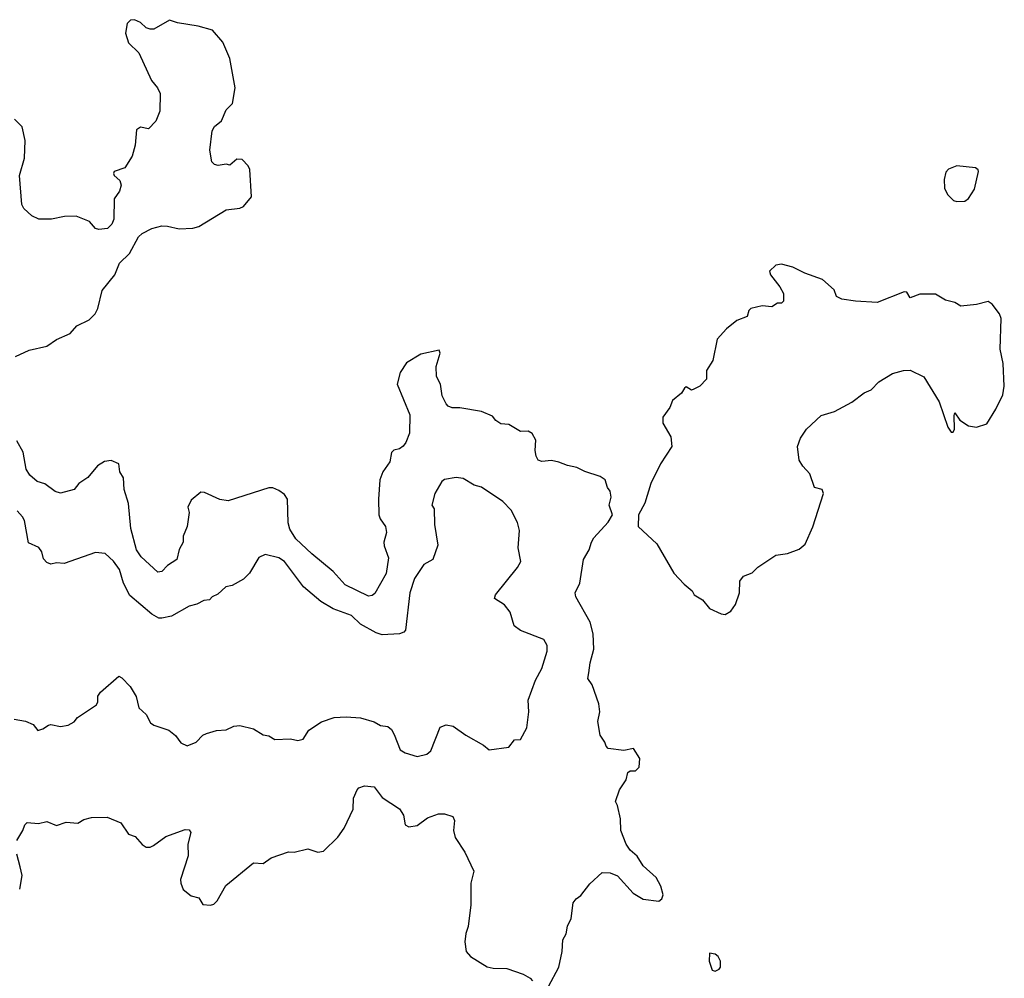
# Model space of a CAD drawing. Extents: x 1245515 to 1420776, y 606314 to 671314.
# Tile 370 of 385: x 1413366 to 1418418, y 633638 to 638554. Entities that reach past the tile are written whole.
import ezdxf

# ---------------------------------------------------------------- set-up
doc = ezdxf.new("R2010")
doc.units = 0

msp = doc.modelspace()

# ---------------------------------------------------------------- linework, layer by layer
at = {"layer": '0CON10XD'}
for points in [[(1413345, 636827.5), (1413415, 636860), (1413505, 636880.4), (1413555, 636914.6), (1413624.6, 636945.4), (1413659.2, 636985), (1413722, 637015), (1413754, 637045), (1413767, 637073), (1413789.4, 637165), (1413854.4, 637245), (1413877.5, 637305), (1413929.4, 637355), (1413975, 637440), (1413995, 637457.5), (1414043.6, 637483.6), (1414095, 637496.5), (1414125, 637495.6), (1414185, 637481.5), (1414255, 637485.5), (1414285, 637493.8), (1414425, 637580), (1414495, 637587.1), (1414513.7, 637596.3), (1414554.6, 637645.4), (1414546.1, 637786.1), (1414537.5, 637805), (1414507, 637837), (1414480.4, 637839.5), (1414445, 637808.8), (1414425, 637814), (1414385, 637805.8), (1414365, 637811.2), (1414352, 637825), (1414340.8, 637885), (1414354.4, 637985), (1414365, 638006.2), (1414402, 638035), (1414425, 638092.9), (1414457.3, 638125), (1414471.1, 638205), (1414443.4, 638355), (1414409, 638439), (1414355, 638500.4), (1414281.8, 638521.8), (1414175, 638538.8), (1414135, 638551.8), (1414055, 638505.8), (1414035.7, 638505.7), (1414015, 638512.9), (1413985, 638539.4), (1413955, 638554.4), (1413935, 638551.9), (1413917.5, 638535), (1413908.9, 638485), (1413924.5, 638435), (1413977.1, 638385), (1414042.9, 638242.9), (1414072.3, 638205), (1414086, 638175), (1414084.5, 638085), (1414065, 638033.3), (1414026.1, 637993.9), (1413985, 638002.5), (1413965, 637990), (1413958.6, 637911.4), (1413942.9, 637855), (1413905, 637794.2), (1413851.4, 637775), (1413846.9, 637765), (1413850.6, 637755), (1413879.7, 637729.7), (1413887.4, 637705), (1413878.7, 637675), (1413850.9, 637635), (1413849.1, 637530.9), (1413838.1, 637505), (1413816.5, 637483.5), (1413772.2, 637477.8), (1413755, 637484), (1413725, 637518.9), (1413655, 637546.7), (1413595.5, 637544.5), (1413529.1, 637530.9), (1413465, 637531.6), (1413428.7, 637548.7), (1413386.7, 637586.7), (1413376.4, 637606.4), (1413364.5, 637755), (1413390, 637845), (1413393.6, 637935), (1413378.9, 638005), (1413338.8, 638045)], [(1418175, 637621.9), (1418215, 637624.2), (1418235, 637638), (1418264.4, 637685), (1418286.2, 637775), (1418283.3, 637785), (1418270, 637795), (1418175, 637805.7), (1418132.2, 637787.8), (1418118.2, 637771.8), (1418109.5, 637735), (1418110.9, 637690.9), (1418127.3, 637657.3), (1418157.1, 637627.1), (1418175, 637621.9)], [(1416985, 635503.8), (1417015, 635520), (1417038.8, 635555), (1417058.8, 635615), (1417061.2, 635675), (1417079.2, 635700.8), (1417125, 635716.7), (1417154.2, 635745.8), (1417245, 635808), (1417305, 635816), (1417365, 635839.2), (1417395.7, 635865), (1417436.2, 635953.8), (1417490, 636125), (1417483.3, 636145), (1417443.8, 636155), (1417420.6, 636225), (1417384, 636265), (1417366.2, 636295), (1417356.7, 636365), (1417372.3, 636407.7), (1417403.3, 636455), (1417477.5, 636525), (1417545.9, 636544.1), (1417635, 636593.3), (1417699.6, 636640.5), (1417734.1, 636655.9), (1417775, 636697.5), (1417845, 636740), (1417900, 636755), (1417935, 636757.1), (1418005, 636722), (1418083.2, 636595), (1418127.7, 636465), (1418145, 636438.6), (1418155, 636438), (1418162.2, 636455), (1418160, 636525), (1418165, 636537.5), (1418190.4, 636500.5), (1418235, 636470.8), (1418275.7, 636464.3), (1418327.9, 636482.1), (1418375, 636557.5), (1418410.4, 636629.5), (1418418, 636675), (1418411.7, 636791.7), (1418396.5, 636865), (1418401.7, 637021.7), (1418393.8, 637045), (1418355.6, 637095.6), (1418335, 637109.2), (1418275, 637094.3), (1418195.7, 637084.3), (1418165, 637104.2), (1418115.8, 637115.8), (1418065, 637146.7), (1417985, 637146), (1417935, 637127.5), (1417917.7, 637157.7), (1417905, 637158.8), (1417765, 637103.8), (1417655, 637110), (1417585, 637121.8), (1417557.5, 637135), (1417545, 637168.8), (1417485, 637221.2), (1417395, 637254.3), (1417332.5, 637285), (1417275, 637300), (1417245, 637295.8), (1417213.8, 637265), (1417218.8, 637245), (1417266.7, 637185), (1417285, 637150), (1417285, 637110), (1417275, 637100), (1417255, 637100), (1417225, 637081.2), (1417175, 637086.9), (1417117, 637073), (1417107.5, 637062.5), (1417098.3, 637031.7), (1417045, 637011.1), (1416992, 636968), (1416944.3, 636915), (1416923, 636807), (1416890.8, 636755), (1416889.7, 636710.3), (1416855.7, 636674.3), (1416825, 636658.8), (1416813.6, 636653.6), (1416785, 636671.2), (1416776.7, 636665), (1416761.7, 636638.3), (1416715, 636601.4), (1416701.4, 636565), (1416665.6, 636515), (1416666.7, 636485), (1416707.8, 636415), (1416711.4, 636365), (1416653.8, 636276.2), (1416603.8, 636175), (1416573.3, 636075), (1416541.2, 636015), (1416540, 635955), (1416635, 635866.2), (1416723.1, 635715), (1416775, 635658.8), (1416816.7, 635625), (1416826.7, 635605), (1416869.3, 635579.3), (1416905, 635534), (1416965, 635506.7), (1416985, 635503.8)], [(1416078.8, 633595), (1416131.9, 633695), (1416150, 633775), (1416153.1, 633835), (1416169.4, 633865), (1416176.9, 633905), (1416196.3, 633943.7), (1416206, 634025), (1416221.2, 634045), (1416245, 634062), (1416291.7, 634121.7), (1416355, 634180), (1416395, 634178.6), (1416433.1, 634163.1), (1416513.3, 634075), (1416564.2, 634044.2), (1416645, 634032.5), (1416660, 634045), (1416667.5, 634065), (1416655, 634110), (1416632, 634155), (1416564.3, 634214.3), (1416534.3, 634264.3), (1416498, 634295), (1416477.5, 634325), (1416450.6, 634395), (1416449.2, 634455), (1416433.9, 634523.9), (1416422.5, 634545), (1416444, 634605), (1416477.5, 634655), (1416487, 634693), (1416498.3, 634701.7), (1416525, 634702.5), (1416545, 634720), (1416547.5, 634765), (1416515, 634816.2), (1416465, 634806.2), (1416385, 634816.7), (1416375, 634827.5), (1416368.3, 634848.3), (1416344, 634885), (1416332.5, 634955), (1416341.9, 635005), (1416337.5, 635045), (1416302.5, 635142.5), (1416281.2, 635175), (1416285.7, 635204.3), (1416292.5, 635255), (1416312.1, 635325), (1416308, 635405), (1416292.5, 635465), (1416219.2, 635595), (1416216, 635615), (1416239.2, 635665), (1416259.5, 635785), (1416287.1, 635835), (1416299.2, 635875), (1416312.6, 635897.4), (1416385, 635977.5), (1416407.5, 636015), (1416391.2, 636065), (1416401.2, 636105), (1416395.9, 636135.9), (1416382.5, 636155), (1416369.2, 636195), (1416345, 636212.2), (1416265, 636237.1), (1416225, 636258.1), (1416177.6, 636267.6), (1416132.5, 636285), (1416095, 636294.3), (1416045, 636288), (1416025.9, 636295.9), (1416016, 636315), (1416011.4, 636345), (1416015, 636397.5), (1415995, 636432), (1415974.3, 636444.3), (1415935, 636441.9), (1415875, 636478.1), (1415835, 636480.8), (1415808.9, 636498.9), (1415791.7, 636521.7), (1415735.4, 636545.4), (1415625, 636564.3), (1415585, 636564.4), (1415565, 636572.5), (1415555, 636584), (1415533.3, 636625), (1415525.4, 636685), (1415503.8, 636725), (1415503.6, 636776.4), (1415523.8, 636843.8), (1415518.8, 636858.8), (1415425, 636839.5), (1415350.8, 636795), (1415317.5, 636745), (1415302.9, 636685), (1415368.1, 636528.1), (1415366.7, 636433.3), (1415346.9, 636385), (1415333, 636367), (1415315, 636353.1), (1415285, 636346.6), (1415273.8, 636335), (1415265, 636287.5), (1415228.8, 636235), (1415213.3, 636195), (1415206.9, 636095), (1415209.5, 636015), (1415215.5, 635995), (1415242.9, 635955), (1415248.5, 635925), (1415233.8, 635875), (1415235.4, 635855), (1415257.8, 635795), (1415245.5, 635714.5), (1415188.7, 635611.3), (1415175, 635600.4), (1415155, 635597.6), (1415036.5, 635656.5), (1414975, 635723.9), (1414864.1, 635814.1), (1414782.1, 635892.1), (1414751.6, 635941.6), (1414743, 635973), (1414739.5, 636095), (1414725, 636119.2), (1414695, 636140), (1414665, 636152.9), (1414645, 636153.1), (1414435, 636085.8), (1414392.7, 636092.7), (1414315, 636130), (1414295, 636131.2), (1414245, 636090), (1414229.2, 636055), (1414235, 636027.5), (1414225.6, 635954.4), (1414204.3, 635905), (1414204.5, 635875), (1414185, 635836.2), (1414173.1, 635785), (1414125, 635755.4), (1414095.2, 635724.8), (1414075, 635721.2), (1413989.8, 635799.8), (1413965.9, 635835.9), (1413935.5, 635945), (1413925, 636072.5), (1413901.9, 636145), (1413897.9, 636205), (1413880.4, 636235), (1413875, 636276.2), (1413835, 636292.9), (1413800.9, 636289.1), (1413765, 636266), (1413715, 636206.7), (1413668.8, 636175), (1413645, 636144), (1413575, 636125.5), (1413548, 636135), (1413495, 636173.9), (1413455.2, 636185.2), (1413418.4, 636218.4), (1413399.8, 636249.8), (1413384.5, 636335.5), (1413351.5, 636395)], [(1413337.3, 634967.3), (1413396.1, 634956.1), (1413435, 634940), (1413458.3, 634908.3), (1413485, 634916.7), (1413513.2, 634936.8), (1413525, 634940), (1413575, 634929.2), (1413614.1, 634935.9), (1413646.1, 634953.9), (1413663.3, 634975), (1413759.3, 635040.7), (1413767.5, 635055), (1413766.7, 635085), (1413780, 635105), (1413875, 635186.7), (1413889.6, 635179.5), (1413933.3, 635135), (1413963.9, 635083.9), (1413976.7, 635025), (1414015, 634991.2), (1414037.9, 634947.9), (1414055, 634936), (1414130.4, 634910.5), (1414165, 634883.3), (1414193.3, 634845), (1414225, 634830), (1414270.7, 634849.3), (1414305.9, 634884.1), (1414325, 634893.8), (1414375, 634909.2), (1414425, 634912.5), (1414465, 634931.2), (1414495, 634934), (1414565, 634918), (1414615, 634886.2), (1414645, 634881.2), (1414675, 634863.3), (1414755, 634866.7), (1414793, 634857), (1414820, 634865), (1414850.3, 634909.7), (1414915, 634953.3), (1414980, 634975), (1415041.7, 634978.3), (1415113.8, 634973.8), (1415185, 634952.5), (1415217.5, 634935), (1415255, 634930), (1415273, 634913), (1415287.4, 634887.4), (1415318.8, 634808.8), (1415344.2, 634794.2), (1415405, 634776), (1415455, 634788), (1415476.2, 634803.8), (1415523.3, 634925), (1415555, 634937.5), (1415590.9, 634930.9), (1415655, 634884.2), (1415745, 634834.2), (1415775, 634808.8), (1415875, 634823.3), (1415905, 634860), (1415935, 634862.5), (1415967.3, 634922.7), (1415979.2, 635005), (1415975.7, 635065), (1416012.4, 635167.6), (1416045, 635227.5), (1416072.5, 635315), (1416072, 635345), (1416055, 635376.2), (1415935, 635422), (1415903.3, 635445), (1415882, 635515), (1415853.9, 635553.9), (1415802.5, 635585), (1415808, 635605), (1415920.5, 635745), (1415936.9, 635775), (1415922.9, 635845), (1415930, 635935), (1415920.5, 635975), (1415888.2, 636038.2), (1415845, 636083.1), (1415735, 636156), (1415697.3, 636167.3), (1415641.7, 636201.7), (1415605, 636205.8), (1415545, 636196.2), (1415532, 636185), (1415495.8, 636125), (1415481.2, 636065), (1415492, 636045), (1415494.3, 635965), (1415511.2, 635858.8), (1415486, 635785), (1415440.3, 635759.7), (1415391.4, 635688.6), (1415367.8, 635615), (1415345.9, 635424.1), (1415336.8, 635413.2), (1415315, 635403.8), (1415225, 635398.7), (1415195, 635409.2), (1415115, 635454), (1415069.3, 635499.3), (1414975, 635532.9), (1414910.9, 635570.9), (1414822.2, 635645), (1414725, 635775.6), (1414695, 635794.3), (1414625, 635811.4), (1414593.8, 635796.2), (1414545, 635716.2), (1414514.4, 635685.6), (1414456.8, 635653.2), (1414423.8, 635645), (1414382.3, 635607.7), (1414353.3, 635595), (1414340.7, 635579.3), (1414310, 635575), (1414275, 635556), (1414235, 635545.8), (1414145, 635494.5), (1414095, 635485.5), (1414080, 635485), (1414043.8, 635505), (1413931.7, 635601.7), (1413898.9, 635665), (1413878.6, 635735), (1413847, 635777), (1413805, 635816.2), (1413755, 635820.8), (1413595, 635765.6), (1413555, 635768), (1413525, 635762), (1413505, 635770), (1413488.8, 635788.8), (1413479.2, 635825), (1413465, 635847.5), (1413411.7, 635871.7), (1413391.1, 635985), (1413380, 636005), (1413353.5, 636035)], [(1414423, 634113), (1414565, 634229.2), (1414615, 634226.7), (1414656.7, 634255), (1414745, 634285.6), (1414775, 634283.8), (1414845, 634301.4), (1414895, 634284.3), (1414925, 634290), (1414999.1, 634360.9), (1415031.7, 634408.3), (1415077.5, 634505), (1415078.8, 634561.2), (1415097.9, 634605), (1415105.7, 634615), (1415134.5, 634624.4), (1415185, 634619.2), (1415225.7, 634565), (1415315, 634507.3), (1415334.6, 634475), (1415344.5, 634425), (1415363.3, 634415), (1415405, 634421.8), (1415458.7, 634461.3), (1415515, 634480.5), (1415545, 634481.1), (1415587.6, 634467.6), (1415597.6, 634447.6), (1415592.2, 634395), (1415600.2, 634360.2), (1415650.6, 634285), (1415697, 634187), (1415680.6, 634125), (1415680, 634015), (1415667.2, 633902.8), (1415655, 633867.5), (1415650, 633825), (1415656.9, 633775), (1415679.5, 633749.5), (1415765, 633695.8), (1415795, 633689.2), (1415865, 633687.5), (1415949.4, 633659.4), (1415985, 633638.8), (1415997.5, 633625)], [(1413350.6, 634345), (1413382.5, 634395), (1413391.9, 634425), (1413403.9, 634436.1), (1413462.5, 634432.5), (1413505, 634441.1), (1413555, 634422), (1413605, 634437.8), (1413665, 634434.2), (1413695, 634452.9), (1413735, 634461.9), (1413815, 634464.5), (1413884.6, 634434.6), (1413925, 634376.7), (1413958.8, 634365), (1413993.6, 634323.6), (1414015, 634310), (1414035, 634310), (1414052, 634318), (1414115, 634365.7), (1414215, 634401.2), (1414235, 634400), (1414243.8, 634385), (1414228, 634325), (1414230.8, 634265), (1414190.8, 634145), (1414192, 634125), (1414205, 634093.3), (1414245, 634060), (1414285, 634050), (1414305, 634016.7), (1414345, 634012.5), (1414361.4, 634018.6), (1414378.8, 634035), (1414423, 634113)], [(1413365.9, 634095), (1413378.2, 634165), (1413368.8, 634208.8), (1413351.3, 634275)], [(1416935, 633674), (1416955, 633684), (1416962.5, 633695), (1416961.4, 633725), (1416949.1, 633749.1), (1416935, 633761.2), (1416905, 633766.7), (1416902.9, 633725), (1416918.8, 633678.8), (1416935, 633674)]]:
    msp.add_lwpolyline(points, dxfattribs=at)

doc.saveas('drawing.dxf')
